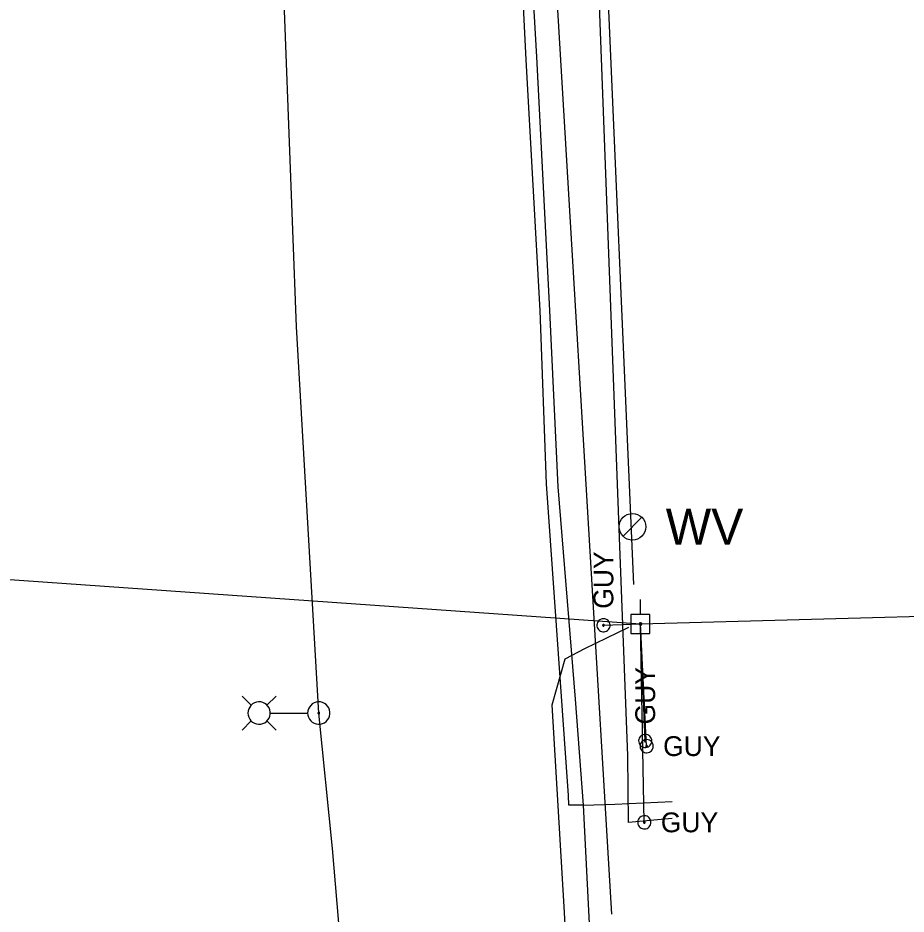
# Model space of a CAD drawing. Extents: x 596028 to 606371, y 330010 to 403088.
# Drawn here: x 604941.1 to 605113.7, y 333973.9 to 334148.2 of the extents above; entities that cross this region are included whole.
import ezdxf

# ---------------------------------------------------------------- set-up
doc = ezdxf.new("R2010")
doc.units = 0
for name, color, linetype in [('E_LTG', 7, 'Continuous'), ('E_LTG_CID', 7, 'Continuous'), ('E_UTL_EGuyWire', 7, 'Continuous'), ('E_UTL_EPowerPole', 7, 'Continuous'), ('E_UTL_G_UG', 7, 'Continuous'), ('E_UTL_Overhead', 7, 'Continuous'), ('E_UTL_TV_UG', 7, 'Continuous'), ('E_UTL_W', 7, 'Continuous'), ('E_UTL_W_UG', 7, 'Continuous')]:
    doc.layers.add(name, color=color, linetype=linetype)

msp = doc.modelspace()

# ---------------------------------------------------------------- linework, layer by layer
at = {"layer": 'E_LTG'}
for points in [[(604986.43, 334014.52), (604984.66, 334016.3)], [(604989.48, 334014.52), (604991.26, 334016.3)], [(604985.78, 334013), (604985.82, 334012.59), (604985.94, 334012.19), (604986.13, 334011.83), (604986.38, 334011.5), (604986.69, 334011.23), (604987.05, 334011.02), (604987.44, 334010.89), (604987.85, 334010.83), (604988.27, 334010.85), (604988.67, 334010.95), (604989.04, 334011.12), (604989.38, 334011.36), (604989.67, 334011.66), (604989.89, 334012), (604990.04, 334012.39), (604990.12, 334012.8), (604990.12, 334013.21), (604990.04, 334013.61), (604989.89, 334014), (604989.67, 334014.35), (604989.38, 334014.65), (604989.04, 334014.89), (604988.67, 334015.06), (604988.27, 334015.16), (604987.85, 334015.18), (604987.44, 334015.12), (604987.05, 334014.98), (604986.69, 334014.77), (604986.38, 334014.5), (604986.13, 334014.18), (604985.94, 334013.81), (604985.82, 334013.41), (604985.78, 334013)], [(604997.38, 334013), (604997.42, 334012.59), (604997.54, 334012.19), (604997.73, 334011.83), (604997.99, 334011.5), (604998.3, 334011.23), (604998.66, 334011.02), (604999.05, 334010.89), (604999.46, 334010.83), (604999.87, 334010.85), (605000.27, 334010.95), (605000.65, 334011.12), (605000.98, 334011.36), (605001.27, 334011.66), (605001.49, 334012), (605001.65, 334012.39), (605001.73, 334012.8), (605001.73, 334013.21), (605001.65, 334013.61), (605001.49, 334014), (605001.27, 334014.35), (605000.98, 334014.65), (605000.65, 334014.89), (605000.27, 334015.06), (604999.87, 334015.16), (604999.46, 334015.18), (604999.05, 334015.12), (604998.66, 334014.98), (604998.3, 334014.77), (604997.99, 334014.5), (604997.73, 334014.18), (604997.54, 334013.81), (604997.42, 334013.41), (604997.38, 334013)], [(604990.17, 334013), (604997.35, 334013)], [(604999.39, 334013), (604999.4, 334012.97), (604999.41, 334012.94), (604999.42, 334012.91), (604999.44, 334012.89), (604999.46, 334012.87), (604999.49, 334012.85), (604999.52, 334012.84), (604999.55, 334012.84), (604999.58, 334012.84), (604999.61, 334012.84), (604999.64, 334012.86), (604999.67, 334012.88), (604999.69, 334012.9), (604999.71, 334012.93), (604999.72, 334012.96), (604999.73, 334012.99), (604999.73, 334013.02), (604999.72, 334013.05), (604999.71, 334013.08), (604999.69, 334013.1), (604999.67, 334013.13), (604999.64, 334013.15), (604999.61, 334013.16), (604999.58, 334013.17), (604999.55, 334013.17), (604999.52, 334013.16), (604999.49, 334013.15), (604999.46, 334013.14), (604999.44, 334013.12), (604999.42, 334013.09), (604999.41, 334013.06), (604999.4, 334013.03), (604999.39, 334013)], [(604986.43, 334011.48), (604984.66, 334009.7)], [(604989.48, 334011.48), (604991.26, 334009.7)]]:
    msp.add_lwpolyline(points, dxfattribs=at)
at = {"layer": 'E_LTG_CID'}
msp.add_lwpolyline([(605010.35, 333891.22), (605002.22, 333986.67), (604999.56, 334013), (604995.2, 334088.09), (604992.37, 334163.31), (604990.63, 334201.5), (604987.81, 334245.82), (604984.57, 334308.11), (604981.59, 334376.96), (604977.46, 334456.81), (604974.81, 334512.43), (604972.91, 334554.54), (604971.93, 334555.31), (604969.99, 334606.09), (604967.03, 334670.29), (604963.28, 334734.35)], dxfattribs=at)
at = {"layer": 'E_UTL_EGuyWire'}
for p in [(605054.91, 334030.07), (605063.03, 334007.58), (605063.3, 334006.57), (605062.85, 333991.76)]:
    msp.add_line(p, (605062.13, 334030.34), dxfattribs=at)
for points in [[(605054.91, 334031.35), (605054.67, 334031.33), (605054.43, 334031.26), (605054.22, 334031.15), (605054.02, 334031), (605053.86, 334030.81), (605053.74, 334030.6), (605053.66, 334030.37), (605053.63, 334030.13), (605053.64, 334029.89), (605053.7, 334029.65), (605053.8, 334029.43), (605053.94, 334029.23), (605054.12, 334029.06), (605054.32, 334028.93), (605054.55, 334028.84), (605054.79, 334028.79), (605055.03, 334028.79), (605055.27, 334028.84), (605055.5, 334028.93), (605055.7, 334029.06), (605055.88, 334029.23), (605056.02, 334029.43), (605056.12, 334029.65), (605056.18, 334029.89), (605056.19, 334030.13), (605056.16, 334030.37), (605056.08, 334030.6), (605055.96, 334030.81), (605055.8, 334031), (605055.6, 334031.15), (605055.39, 334031.26), (605055.15, 334031.33), (605054.91, 334031.35)], [(605054.91, 334030.23), (605054.88, 334030.23), (605054.85, 334030.22), (605054.82, 334030.2), (605054.8, 334030.19), (605054.78, 334030.16), (605054.76, 334030.14), (605054.75, 334030.11), (605054.75, 334030.08), (605054.75, 334030.05), (605054.76, 334030.02), (605054.77, 334029.99), (605054.79, 334029.96), (605054.81, 334029.94), (605054.84, 334029.93), (605054.86, 334029.92), (605054.89, 334029.91), (605054.93, 334029.91), (605054.95, 334029.92), (605054.98, 334029.93), (605055.01, 334029.94), (605055.03, 334029.96), (605055.05, 334029.99), (605055.06, 334030.02), (605055.07, 334030.05), (605055.07, 334030.08), (605055.07, 334030.11), (605055.06, 334030.14), (605055.04, 334030.16), (605055.02, 334030.19), (605055, 334030.2), (605054.97, 334030.22), (605054.94, 334030.23), (605054.91, 334030.23)], [(605063.03, 334008.86), (605062.79, 334008.84), (605062.55, 334008.77), (605062.34, 334008.66), (605062.14, 334008.51), (605061.98, 334008.32), (605061.86, 334008.11), (605061.78, 334007.88), (605061.75, 334007.64), (605061.76, 334007.4), (605061.82, 334007.16), (605061.92, 334006.94), (605062.06, 334006.74), (605062.24, 334006.57), (605062.44, 334006.44), (605062.67, 334006.35), (605062.91, 334006.3), (605063.15, 334006.3), (605063.39, 334006.35), (605063.62, 334006.44), (605063.82, 334006.57), (605064, 334006.74), (605064.14, 334006.94), (605064.24, 334007.16), (605064.3, 334007.4), (605064.31, 334007.64), (605064.28, 334007.88), (605064.2, 334008.11), (605064.07, 334008.32), (605063.91, 334008.51), (605063.72, 334008.66), (605063.51, 334008.77), (605063.27, 334008.84), (605063.03, 334008.86)], [(605064.58, 334006.57), (605064.56, 334006.81), (605064.49, 334007.05), (605064.38, 334007.26), (605064.23, 334007.46), (605064.04, 334007.62), (605063.83, 334007.74), (605063.6, 334007.82), (605063.36, 334007.85), (605063.12, 334007.84), (605062.88, 334007.78), (605062.66, 334007.68), (605062.46, 334007.54), (605062.29, 334007.36), (605062.16, 334007.16), (605062.07, 334006.93), (605062.02, 334006.69), (605062.02, 334006.45), (605062.07, 334006.21), (605062.16, 334005.98), (605062.29, 334005.78), (605062.46, 334005.6), (605062.66, 334005.46), (605062.88, 334005.36), (605063.12, 334005.3), (605063.36, 334005.29), (605063.6, 334005.32), (605063.83, 334005.4), (605064.04, 334005.52), (605064.23, 334005.68), (605064.38, 334005.88), (605064.49, 334006.09), (605064.56, 334006.33), (605064.58, 334006.57)], [(605063.03, 334007.74), (605063, 334007.74), (605062.97, 334007.73), (605062.94, 334007.71), (605062.92, 334007.7), (605062.9, 334007.67), (605062.88, 334007.65), (605062.87, 334007.62), (605062.87, 334007.59), (605062.87, 334007.56), (605062.88, 334007.53), (605062.89, 334007.5), (605062.91, 334007.47), (605062.93, 334007.45), (605062.96, 334007.44), (605062.98, 334007.43), (605063.01, 334007.42), (605063.04, 334007.42), (605063.07, 334007.43), (605063.1, 334007.44), (605063.13, 334007.45), (605063.15, 334007.47), (605063.17, 334007.5), (605063.18, 334007.53), (605063.19, 334007.56), (605063.19, 334007.59), (605063.18, 334007.62), (605063.18, 334007.65), (605063.16, 334007.67), (605063.14, 334007.7), (605063.12, 334007.71), (605063.09, 334007.73), (605063.06, 334007.74), (605063.03, 334007.74)], [(605063.46, 334006.57), (605063.46, 334006.6), (605063.45, 334006.63), (605063.43, 334006.66), (605063.42, 334006.68), (605063.39, 334006.7), (605063.37, 334006.72), (605063.34, 334006.73), (605063.31, 334006.73), (605063.28, 334006.73), (605063.25, 334006.72), (605063.22, 334006.71), (605063.19, 334006.69), (605063.17, 334006.67), (605063.16, 334006.64), (605063.15, 334006.62), (605063.14, 334006.59), (605063.14, 334006.55), (605063.15, 334006.53), (605063.16, 334006.5), (605063.17, 334006.47), (605063.19, 334006.45), (605063.22, 334006.43), (605063.25, 334006.42), (605063.28, 334006.41), (605063.31, 334006.41), (605063.34, 334006.41), (605063.37, 334006.42), (605063.39, 334006.44), (605063.42, 334006.46), (605063.43, 334006.48), (605063.45, 334006.51), (605063.46, 334006.54), (605063.46, 334006.57)], [(605064.14, 333991.76), (605064.11, 333992), (605064.04, 333992.23), (605063.93, 333992.45), (605063.78, 333992.64), (605063.6, 333992.8), (605063.39, 333992.93), (605063.15, 333993.01), (605062.91, 333993.04), (605062.67, 333993.03), (605062.43, 333992.97), (605062.21, 333992.87), (605062.01, 333992.73), (605061.84, 333992.55), (605061.71, 333992.35), (605061.62, 333992.12), (605061.57, 333991.88), (605061.57, 333991.64), (605061.62, 333991.4), (605061.71, 333991.17), (605061.84, 333990.96), (605062.01, 333990.79), (605062.21, 333990.65), (605062.43, 333990.55), (605062.67, 333990.49), (605062.91, 333990.48), (605063.15, 333990.51), (605063.39, 333990.59), (605063.6, 333990.71), (605063.78, 333990.87), (605063.93, 333991.06), (605064.04, 333991.28), (605064.11, 333991.52), (605064.14, 333991.76)], [(605063.01, 333991.76), (605063.01, 333991.79), (605063, 333991.82), (605062.99, 333991.84), (605062.97, 333991.87), (605062.95, 333991.89), (605062.92, 333991.9), (605062.89, 333991.91), (605062.86, 333991.92), (605062.83, 333991.92), (605062.8, 333991.91), (605062.77, 333991.9), (605062.75, 333991.88), (605062.73, 333991.86), (605062.71, 333991.83), (605062.7, 333991.8), (605062.69, 333991.77), (605062.69, 333991.74), (605062.7, 333991.71), (605062.71, 333991.68), (605062.73, 333991.66), (605062.75, 333991.64), (605062.77, 333991.62), (605062.8, 333991.61), (605062.83, 333991.6), (605062.86, 333991.6), (605062.89, 333991.6), (605062.92, 333991.61), (605062.95, 333991.63), (605062.97, 333991.65), (605062.99, 333991.67), (605063, 333991.7), (605063.01, 333991.73), (605063.01, 333991.76)]]:
    msp.add_lwpolyline(points, dxfattribs=at)
at = {"layer": 'E_UTL_EPowerPole'}
for points in [[(605062.1, 334032.18), (605062.1, 334035.09)], [(605063.94, 334032.18), (605060.25, 334032.18)], [(605060.25, 334032.18), (605060.25, 334028.49)], [(605063.94, 334028.49), (605063.94, 334032.18)], [(605062.37, 334030.34), (605062.36, 334030.38), (605062.35, 334030.43), (605062.33, 334030.47), (605062.3, 334030.5), (605062.27, 334030.53), (605062.23, 334030.56), (605062.19, 334030.57), (605062.14, 334030.58), (605062.1, 334030.58), (605062.05, 334030.57), (605062.01, 334030.55), (605061.97, 334030.52), (605061.94, 334030.49), (605061.92, 334030.45), (605061.9, 334030.41), (605061.89, 334030.36), (605061.89, 334030.32), (605061.9, 334030.27), (605061.92, 334030.23), (605061.94, 334030.19), (605061.97, 334030.16), (605062.01, 334030.13), (605062.05, 334030.11), (605062.1, 334030.1), (605062.14, 334030.1), (605062.19, 334030.11), (605062.23, 334030.12), (605062.27, 334030.15), (605062.3, 334030.18), (605062.33, 334030.21), (605062.35, 334030.25), (605062.36, 334030.29), (605062.37, 334030.34)], [(605060.25, 334028.49), (605063.94, 334028.49)]]:
    msp.add_lwpolyline(points, dxfattribs=at)
at = {"layer": 'E_UTL_G_UG'}
for points in [[(605051.05, 333995.08), (605049.47, 334015.72), (605046.07, 334056.96), (605044.47, 334091.26), (605041.93, 334140.57), (605039.98, 334174.15), (605041.91, 334191.85), (605041.77, 334227.61), (605040.14, 334251.24), (605037.95, 334288.67), (605035.85, 334330.32), (605032.15, 334401.1), (605029.33, 334461.67), (605027.31, 334503.35), (605024.31, 334562.57), (605021.46, 334619.32), (605018.89, 334689.8), (605016.63, 334727.49)], [(605068.25, 333992.48), (605059.79, 333991.71), (605059.67, 334004.67), (605058.03, 334047.15), (605052.56, 334192.1), (605050.91, 334235.94), (605102.33, 334238.28)], [(605051.05, 333995.08), (605048.19, 333995.12), (605048.12, 333996.96), (605043.86, 334057.56), (605042.59, 334091.26), (605039.9, 334140), (605038.43, 334168.81), (605039.11, 334174.54), (605040.23, 334191.32)], [(605051.05, 333995.08), (605048.19, 333995.12), (605048.12, 333996.96), (605043.86, 334057.56), (605042.59, 334091.26), (605039.9, 334140), (605038.43, 334168.81), (605039.11, 334174.54), (605040.23, 334191.32)], [(605067.35, 332890.68), (605061.21, 332951.97), (605055.05, 333004.59), (605053.86, 333028.21), (605052.5, 333057.99), (605051.57, 333081.36), (605049.66, 333125.99), (605049.8, 333176.37), (605050.05, 333219.56), (605051.36, 333273.68), (605051.84, 333298.93), (605052.97, 333353.42), (605053.54, 333377.39), (605054.31, 333435.25), (605055.56, 333475.58), (605057.16, 333564.52), (605058.44, 333615), (605058.65, 333665.55), (605058.49, 333700.45), (605060.44, 333765.47), (605057.13, 333874.76), (605051.05, 333995.08)], [(605051.05, 333995.08), (605057.15, 333995.26), (605068.25, 333995.78)], [(605051.05, 333995.08), (605057.15, 333995.26), (605068.25, 333995.78)], [(605057.15, 333995.26), (605057.15, 333995.26)]]:
    msp.add_lwpolyline(points, dxfattribs=at)
at = {"layer": 'E_UTL_Overhead'}
for points in [[(605060.82, 334038.02), (605055.03, 334170.54), (605046.79, 334308.95), (605039.96, 334446.59), (605033.68, 334567.58), (605029.55, 334681.31), (605027.59, 334747.04), (605025.74, 334817.42), (605020.39, 334948.8), (605014.12, 335115.1), (605007.91, 335297.38), (604985.32, 335465.29), (604968.51, 335602.26), (604952.43, 335708.38), (604942.9, 335774.97)], [(605062.13, 334030.34), (605161.83, 334033.05), (605261.23, 334034.58), (605366.02, 334034.35), (605490.67, 334108.9), (605629.26, 334192.31), (605760.16, 334289.56), (605857.09, 334357.51), (605913.37, 334539.47)], [(604885.88, 334042.73), (605062.13, 334030.34)]]:
    msp.add_lwpolyline(points, dxfattribs=at)
at = {"layer": 'E_UTL_TV_UG'}
msp.add_lwpolyline([(605047.66, 333380.14), (605052.04, 333566.05), (605052.94, 333612.06), (605053.78, 333663.95), (605054.92, 333706.62), (605055.62, 333764.9), (605055.52, 333819.08), (605053.13, 333869.52), (605051.19, 333904.68), (605048.87, 333946.4), (605047.29, 333975.33), (605044.92, 334014.62), (605047.49, 334023.58), (605051.3, 334025.55), (605059.81, 334029.72)], dxfattribs=at)
at = {"layer": 'E_UTL_W'}
msp.add_lwpolyline([(605058.71, 334047.4), (605062.37, 334051.06)], dxfattribs=at)
msp.add_circle((605060.54, 334049.23), 2.59, dxfattribs=at)
at = {"layer": 'E_UTL_W_UG'}
msp.add_lwpolyline([(605056.56, 333973.92), (605043.53, 334192.12), (605043.15, 334198.7), (605055.3, 334199.55), (605067.36, 334199.95), (605096.59, 334201.48)], dxfattribs=at)

# ---------------------------------------------------------------- texts
at = {"layer": 'E_UTL_EGuyWire'}
for p in [(605056.83, 334033.28), (605064.95, 334010.79)]:
    msp.add_text('GUY', height=3.85, rotation=90, dxfattribs=at).set_placement(p)
for p in [(605066.51, 334004.65), (605066.06, 333989.83)]:
    msp.add_text('GUY', height=3.85, dxfattribs=at).set_placement(p)
at = {"layer": 'E_UTL_W'}
msp.add_text('WV', height=7, dxfattribs=at).set_placement((605067.02, 334045.73))

doc.saveas('drawing.dxf')
